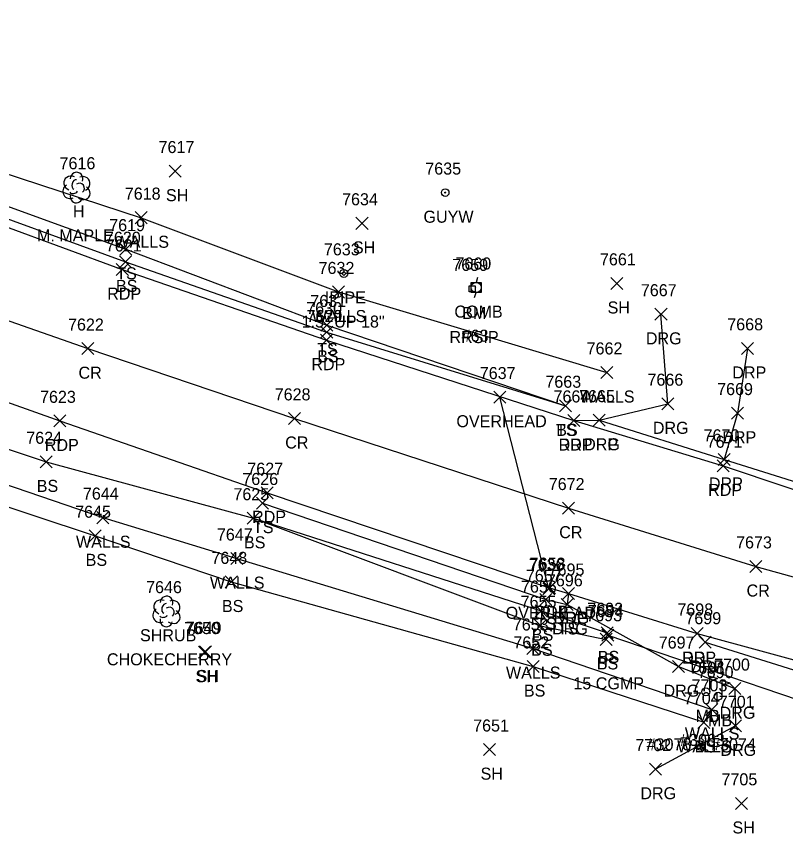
# Model space of a CAD drawing. Extents: x 1611797 to 1633212, y 298978 to 305475.
# Drawn here: x 1625468.9 to 1625596.7, y 304194.8 to 304330.6 of the extents above; entities that cross this region are included whole.
import ezdxf

# ---------------------------------------------------------------- set-up
doc = ezdxf.new("R2010")
doc.units = 0
for name, color, linetype in [('C_A', 7, 'Continuous'), ('C_C', 7, 'Continuous'), ('C_I', 7, 'Continuous'), ('CPBM', 7, 'Continuous'), ('D_A', 7, 'Continuous'), ('D_C', 7, 'Continuous'), ('D_I', 7, 'Continuous'), ('D_TIC', 7, 'Continuous'), ('DCP', 7, 'Continuous'), ('L_A', 7, 'Continuous'), ('L_C', 7, 'Continuous'), ('L_I', 7, 'Continuous'), ('L_TIC', 7, 'Continuous'), ('LELB', 7, 'Continuous'), ('LMB', 7, 'Continuous'), ('LSH', 7, 'Continuous'), ('LTD', 7, 'Continuous'), ('LWS', 7, 'Continuous'), ('M_A', 7, 'Continuous'), ('M_C', 7, 'Continuous'), ('M_I', 7, 'Continuous'), ('MPIP', 7, 'Continuous'), ('P_A', 7, 'Continuous'), ('P_I', 7, 'Continuous'), ('P_TIC', 7, 'Continuous'), ('PET', 7, 'Continuous'), ('PRC', 7, 'Continuous'), ('R_A', 7, 'Continuous'), ('R_I', 7, 'Continuous'), ('R_TIC', 7, 'Continuous'), ('RDG', 7, 'Continuous'), ('RDP', 7, 'Continuous'), ('U_A', 7, 'Continuous'), ('U_C', 7, 'Continuous'), ('U_I', 7, 'Continuous'), ('U_TIC', 7, 'Continuous'), ('UCO', 7, 'Continuous'), ('UP', 7, 'Continuous'), ('UPGW', 7, 'Continuous')]:
    doc.layers.add(name, color=color, linetype=linetype)

msp = doc.modelspace()

# ---------------------------------------------------------------- linework, layer by layer
at = {"layer": 'CPBM'}
for p, q in [((1625544.12, 304284.8), (1625544.12, 304285.8)), ((1625544.12, 304285.8), (1625545.12, 304285.8)), ((1625545.12, 304285.8), (1625545.12, 304284.8)), ((1625545.12, 304284.8), (1625544.12, 304284.8)), ((1625544.63, 304285.3), (1625544.63, 304285.3)), ((1625544.63, 304285.3), (1625544.63, 304285.3))]:
    msp.add_line(p, q, dxfattribs=at)
at = {"layer": 'D_TIC'}
for points in [[(1625566.13, 304226.76), (1625568.13, 304228.76)], [(1625568.13, 304226.76), (1625566.13, 304228.76)]]:
    msp.add_lwpolyline(points, dxfattribs=at)
at = {"layer": 'DCP'}
msp.add_lwpolyline([(1625567.13, 304227.76), (1625616.07, 304211.13)], dxfattribs=at)
at = {"layer": 'L_TIC'}
for points in [[(1625494.24, 304303.88), (1625496.24, 304305.88)], [(1625496.24, 304303.88), (1625494.24, 304305.88)], [(1625488.63, 304296.14), (1625490.63, 304298.14)], [(1625490.63, 304296.14), (1625488.63, 304298.14)], [(1625525.3, 304295.2), (1625527.3, 304297.2)], [(1625527.3, 304295.2), (1625525.3, 304297.2)], [(1625486.05, 304290.9), (1625488.05, 304292.9)], [(1625488.05, 304290.9), (1625486.05, 304292.9)], [(1625485.99, 304288.81), (1625487.99, 304290.81)], [(1625487.99, 304288.81), (1625485.99, 304290.81)], [(1625567.63, 304285.22), (1625569.63, 304287.22)], [(1625569.63, 304285.22), (1625567.63, 304287.22)], [(1625521.4, 304283.79), (1625523.4, 304285.79)], [(1625523.4, 304283.79), (1625521.4, 304285.79)], [(1625519.45, 304278.3), (1625521.45, 304280.3)], [(1625521.45, 304278.3), (1625519.45, 304280.3)], [(1625519.43, 304277.11), (1625521.43, 304279.11)], [(1625521.43, 304277.11), (1625519.43, 304279.11)], [(1625565.98, 304270.42), (1625567.98, 304272.42)], [(1625567.98, 304270.42), (1625565.98, 304272.42)], [(1625559.13, 304264.88), (1625561.13, 304266.88)], [(1625561.13, 304264.88), (1625559.13, 304266.88)], [(1625559.13, 304264.88), (1625561.13, 304266.88)], [(1625561.13, 304264.88), (1625559.13, 304266.88)], [(1625472.82, 304255.57), (1625474.82, 304257.57)], [(1625474.82, 304255.57), (1625472.82, 304257.57)], [(1625508.78, 304248.72), (1625510.78, 304250.72)], [(1625510.78, 304248.72), (1625508.78, 304250.72)], [(1625482.24, 304246.29), (1625484.24, 304248.29)], [(1625484.24, 304246.29), (1625482.24, 304248.29)], [(1625507.25, 304246.19), (1625509.25, 304248.19)], [(1625509.25, 304246.19), (1625507.25, 304248.19)], [(1625507.25, 304246.19), (1625509.25, 304248.19)], [(1625509.25, 304246.19), (1625507.25, 304248.19)], [(1625480.95, 304243.28), (1625482.95, 304245.28)], [(1625482.95, 304243.28), (1625480.95, 304245.28)], [(1625504.5, 304239.49), (1625506.5, 304241.49)], [(1625506.5, 304239.49), (1625504.5, 304241.49)], [(1625503.59, 304235.61), (1625505.59, 304237.61)], [(1625505.59, 304235.61), (1625503.59, 304237.61)], [(1625555.83, 304232.67), (1625557.83, 304234.67)], [(1625557.83, 304232.67), (1625555.83, 304234.67)], [(1625559.39, 304231.88), (1625561.39, 304233.88)], [(1625561.39, 304231.88), (1625559.39, 304233.88)], [(1625555.08, 304230.83), (1625557.08, 304232.83)], [(1625557.08, 304230.83), (1625555.08, 304232.83)], [(1625554.97, 304228.34), (1625556.97, 304230.34)], [(1625556.97, 304228.34), (1625554.97, 304230.34)], [(1625566.04, 304227.15), (1625568.04, 304229.15)], [(1625568.04, 304227.15), (1625566.04, 304229.15)], [(1625565.87, 304226.07), (1625567.87, 304228.07)], [(1625567.87, 304226.07), (1625565.87, 304228.07)], [(1625565.87, 304226.07), (1625567.87, 304228.07)], [(1625567.87, 304226.07), (1625565.87, 304228.07)], [(1625499.15, 304223.94), (1625501.15, 304225.94)], [(1625501.15, 304223.94), (1625499.15, 304225.94)], [(1625499.32, 304223.98), (1625501.32, 304225.98)], [(1625501.32, 304223.98), (1625499.32, 304225.98)], [(1625553.67, 304224.54), (1625555.67, 304226.54)], [(1625555.67, 304224.54), (1625553.67, 304226.54)], [(1625553.75, 304221.56), (1625555.75, 304223.56)], [(1625555.75, 304221.56), (1625553.75, 304223.56)], [(1625583.4, 304214.43), (1625585.4, 304216.43)], [(1625585.4, 304214.43), (1625583.4, 304216.43)], [(1625582.12, 304212.28), (1625584.12, 304214.28)], [(1625584.12, 304212.28), (1625582.12, 304214.28)], [(1625582.12, 304212.28), (1625584.12, 304214.28)], [(1625584.12, 304212.28), (1625582.12, 304214.28)], [(1625546.51, 304207.75), (1625548.51, 304209.75)], [(1625548.51, 304207.75), (1625546.51, 304209.75)], [(1625588.37, 304198.81), (1625590.37, 304200.81)], [(1625590.37, 304198.81), (1625588.37, 304200.81)]]:
    msp.add_lwpolyline(points, dxfattribs=at)
at = {"layer": 'LELB'}
for points in [[(1625205.83, 304390.34), (1625241.01, 304378.62), (1625272.8, 304367.55), (1625280.52, 304367.34), (1625305.96, 304355.18), (1625347.68, 304340.67), (1625378.19, 304330.49), (1625419.64, 304315.29), (1625457.2, 304300.68), (1625486.99, 304289.81), (1625520.43, 304278.11), (1625560.13, 304265.88)], [(1625245.01, 304380.56), (1625273.86, 304369.65), (1625280.52, 304367.34), (1625307.15, 304359.45), (1625347.88, 304342.07), (1625378.96, 304332.13), (1625420.22, 304316.45), (1625457.89, 304302.46), (1625487.05, 304291.9), (1625520.45, 304279.3), (1625560.13, 304265.88)], [(1625259.47, 304329.72), (1625271.94, 304325.17), (1625290.69, 304317.71), (1625333.99, 304306.71), (1625365.1, 304294.82), (1625407.6, 304277.96), (1625444.36, 304266.38), (1625473.82, 304256.57), (1625508.25, 304247.19), (1625556.08, 304231.83), (1625567.04, 304228.15), (1625566.87, 304227.07)], [(1625252.09, 304320.72), (1625281.36, 304310.35), (1625335.23, 304293.15), (1625384.72, 304276.45), (1625439.5, 304258.36), (1625481.95, 304244.28), (1625504.59, 304236.61), (1625554.75, 304222.56), (1625583.12, 304213.28)], [(1625509.78, 304249.72), (1625556.83, 304233.67), (1625560.39, 304232.88)], [(1625508.25, 304247.19), (1625555.97, 304229.34), (1625566.87, 304227.07)]]:
    msp.add_lwpolyline(points, dxfattribs=at)
at = {"layer": 'LMB'}
for p, q in [((1625584.08, 304220.96), (1625585.38, 304220.58)), ((1625584.09, 304218.37), (1625584.09, 304220.96)), ((1625584.09, 304220.06), (1625585.37, 304220.57)), ((1625586.12, 304220.23), (1625587.42, 304219.84)), ((1625586.13, 304217.63), (1625586.13, 304220.23)), ((1625586.13, 304219.33), (1625587.41, 304219.83)), ((1625583.43, 304218.36), (1625583.43, 304218.36)), ((1625585.47, 304217.62), (1625585.47, 304217.62))]:
    msp.add_line(p, q, dxfattribs=at)
for centre in [(1625583.43, 304218.36), (1625585.47, 304217.62)]:
    msp.add_circle(centre, 0.656, dxfattribs=at)
at = {"layer": 'LSH'}
msp.add_line((1625493.79, 304231.75), (1625493.79, 304231.75), dxfattribs=at)
msp.add_line((1625493.79, 304231.75), (1625493.79, 304231.75), dxfattribs=at)
msp.add_arc((1625493.84, 304233.19), 1.05, 335.5272, 180.9563, dxfattribs=at)
for centre, major_axis, ratio, start_param, end_param in [((1625493, 304232.42), (1.21, -0.51), 0.895232, 1.570796, 4.712389), ((1625493.58, 304232.21), (-0.208, -0.792), 0.645439, 3.141593, 6.283185), ((1625494.29, 304231.58), (-0.5, 0.667), 0.989748, 3.141593, 6.283185), ((1625494.83, 304232.33), (-1.14, -0.48), 0.949671, 1.570796, 4.712389), ((1625492.71, 304231.04), (0.58, -1.04), 0.959034, 3.141593, 6.283185), ((1625493.33, 304231), (-0.625, -0.083), 0.423636, 0, 3.141593), ((1625494.79, 304230.92), (-1.09, 0.79), 0.841452, 1.570796, 4.712389), ((1625493.79, 304230.25), (0.26, 1.06), 0.942809, 1.570796, 4.712389)]:
    msp.add_ellipse(centre, major_axis=major_axis, ratio=ratio, start_param=start_param, end_param=end_param, dxfattribs=at)
at = {"layer": 'LTD'}
msp.add_line((1625478.85, 304302.19), (1625478.85, 304302.19), dxfattribs=at)
msp.add_line((1625478.85, 304302.19), (1625478.85, 304302.19), dxfattribs=at)
msp.add_arc((1625478.89, 304303.63), 1.05, 335.5272, 180.9563, dxfattribs=at)
for centre, major_axis, ratio, start_param, end_param in [((1625478.06, 304302.86), (1.21, -0.51), 0.895232, 1.570796, 4.712389), ((1625478.64, 304302.65), (-0.208, -0.792), 0.645439, 3.141593, 6.283185), ((1625479.89, 304302.78), (-1.14, -0.48), 0.949671, 1.570796, 4.712389), ((1625477.76, 304301.49), (0.58, -1.04), 0.959034, 3.141593, 6.283185), ((1625479.35, 304302.03), (-0.5, 0.667), 0.989748, 3.141593, 6.283185), ((1625479.85, 304301.36), (-1.09, 0.79), 0.841452, 1.570796, 4.712389), ((1625478.85, 304300.69), (0.26, 1.06), 0.942809, 1.570796, 4.712389), ((1625478.39, 304301.44), (-0.625, -0.083), 0.423636, 0, 3.141593)]:
    msp.add_ellipse(centre, major_axis=major_axis, ratio=ratio, start_param=start_param, end_param=end_param, dxfattribs=at)
at = {"layer": 'LWS'}
for points in [[(1625138.55, 304425.86), (1625169.92, 304411.74), (1625207.98, 304398.63), (1625239.78, 304387.23), (1625276.12, 304374.23), (1625307.84, 304362.05), (1625349.48, 304347.23), (1625383.14, 304334.51), (1625421.44, 304320.45), (1625459.33, 304307.04), (1625489.63, 304297.14), (1625522.4, 304284.79), (1625566.98, 304271.42)], [(1625253.21, 304322.3), (1625255.92, 304326.25), (1625289.74, 304313.41), (1625332.81, 304300.91), (1625384.83, 304281.4), (1625441.59, 304261.54), (1625483.24, 304247.29), (1625505.5, 304240.49), (1625554.67, 304225.54), (1625584.4, 304215.43), (1625583.12, 304213.28)]]:
    msp.add_lwpolyline(points, dxfattribs=at)
at = {"layer": 'MPIP'}
msp.add_lwpolyline([(1625523.61, 304287.88), (1625523.28, 304288.21), (1625522.94, 304287.88), (1625523.28, 304287.54)], close=True, dxfattribs=at)
msp.add_circle((1625523.28, 304287.88), 0.667, dxfattribs=at)
at = {"layer": 'P_TIC'}
for points in [[(1625485.48, 304287.52), (1625487.48, 304289.52)], [(1625487.48, 304287.52), (1625485.48, 304289.52)], [(1625519.4, 304275.8), (1625521.4, 304277.8)], [(1625521.4, 304275.8), (1625519.4, 304277.8)], [(1625479.77, 304274.38), (1625481.77, 304276.38)], [(1625481.77, 304274.38), (1625479.77, 304276.38)], [(1625475.12, 304262.37), (1625477.12, 304264.37)], [(1625477.12, 304262.37), (1625475.12, 304264.37)], [(1625514.11, 304262.78), (1625516.11, 304264.78)], [(1625516.11, 304262.78), (1625514.11, 304264.78)], [(1625560.48, 304262.44), (1625562.48, 304264.44)], [(1625562.48, 304262.44), (1625560.48, 304264.44)], [(1625585.31, 304254.91), (1625587.31, 304256.91)], [(1625587.31, 304254.91), (1625585.31, 304256.91)], [(1625509.55, 304250.43), (1625511.55, 304252.43)], [(1625511.55, 304250.43), (1625509.55, 304252.43)], [(1625559.63, 304247.88), (1625561.63, 304249.88)], [(1625561.63, 304247.88), (1625559.63, 304249.88)], [(1625590.76, 304238.18), (1625592.76, 304240.18)], [(1625592.76, 304238.18), (1625590.76, 304240.18)], [(1625556.47, 304234.65), (1625558.47, 304236.65)], [(1625558.47, 304234.65), (1625556.47, 304236.65)], [(1625559.62, 304233.67), (1625561.62, 304235.67)], [(1625561.62, 304233.67), (1625559.62, 304235.67)], [(1625581, 304227.03), (1625583, 304229.03)], [(1625583, 304227.03), (1625581, 304229.03)]]:
    msp.add_lwpolyline(points, dxfattribs=at)
at = {"layer": 'PET'}
for points in [[(1624984.5, 304461.2), (1625019.22, 304449.6), (1625053.09, 304437.79), (1625088.64, 304425.67), (1625119.58, 304416.01), (1625145.16, 304407.53), (1625162.83, 304401.91), (1625203.9, 304387.79), (1625240.11, 304375.18), (1625270.8, 304364.7), (1625305.42, 304352.67), (1625347.33, 304338.27), (1625377.45, 304327.63), (1625419.06, 304313.11), (1625456.66, 304299.5), (1625486.48, 304288.52), (1625520.4, 304276.8), (1625561.48, 304263.44), (1625586.31, 304255.91), (1625607.81, 304248.69)], [(1624996.18, 304427.92), (1625031.18, 304416.05), (1625054.11, 304408.39), (1625092.54, 304395.66), (1625128.39, 304383.43), (1625154.43, 304374.87), (1625186.48, 304364.34), (1625228.16, 304349.71), (1625241.38, 304345.3), (1625257.71, 304339.55), (1625294.06, 304327), (1625336.12, 304312.5), (1625367.07, 304301.52), (1625409.49, 304287.06), (1625446.99, 304273.72), (1625476.12, 304263.37), (1625510.55, 304251.43), (1625557.47, 304235.65), (1625560.62, 304234.67), (1625582, 304228.03), (1625604.38, 304221.93)]]:
    msp.add_lwpolyline(points, dxfattribs=at)
at = {"layer": 'PRC'}
msp.add_lwpolyline([(1624974.99, 304449.94), (1625014.51, 304436.37), (1625047.78, 304424.93), (1625083.75, 304412.75), (1625119.62, 304401.19), (1625142.09, 304393.34), (1625157.77, 304388.18), (1625199.46, 304373.62), (1625235.03, 304361.94), (1625264.49, 304351.45), (1625300.09, 304339.34), (1625341.97, 304324.72), (1625371.92, 304313.89), (1625413.56, 304299.21), (1625451.48, 304285.65), (1625480.77, 304275.38), (1625515.11, 304263.78), (1625560.63, 304248.88), (1625591.76, 304239.18), (1625621.07, 304231.02)], dxfattribs=at)
at = {"layer": 'R_TIC'}
for points in [[(1625574.98, 304280.09), (1625576.98, 304282.09)], [(1625576.98, 304280.09), (1625574.98, 304282.09)], [(1625589.34, 304274.42), (1625591.34, 304276.42)], [(1625591.34, 304274.42), (1625589.34, 304276.42)], [(1625576.14, 304265.22), (1625578.14, 304267.22)], [(1625578.14, 304265.22), (1625576.14, 304267.22)], [(1625587.67, 304263.66), (1625589.67, 304265.66)], [(1625589.67, 304263.66), (1625587.67, 304265.66)], [(1625560.48, 304262.44), (1625562.48, 304264.44)], [(1625562.48, 304262.44), (1625560.48, 304264.44)], [(1625564.72, 304262.48), (1625566.72, 304264.48)], [(1625566.72, 304262.48), (1625564.72, 304264.48)], [(1625564.72, 304262.48), (1625566.72, 304264.48)], [(1625566.72, 304262.48), (1625564.72, 304264.48)], [(1625585.46, 304255.97), (1625587.46, 304257.97)], [(1625587.46, 304255.97), (1625585.46, 304257.97)], [(1625585.46, 304255.97), (1625587.46, 304257.97)], [(1625587.46, 304255.97), (1625585.46, 304257.97)], [(1625559.62, 304233.67), (1625561.62, 304235.67)], [(1625561.62, 304233.67), (1625559.62, 304235.67)], [(1625559.39, 304231.88), (1625561.39, 304233.88)], [(1625561.39, 304231.88), (1625559.39, 304233.88)], [(1625581, 304227.03), (1625583, 304229.03)], [(1625583, 304227.03), (1625581, 304229.03)], [(1625582.34, 304225.58), (1625584.34, 304227.58)], [(1625584.34, 304225.58), (1625582.34, 304227.58)], [(1625577.91, 304221.54), (1625579.91, 304223.54)], [(1625579.91, 304221.54), (1625577.91, 304223.54)], [(1625587.23, 304217.88), (1625589.23, 304219.88)], [(1625589.23, 304217.88), (1625587.23, 304219.88)], [(1625587.36, 304211.7), (1625589.36, 304213.7)], [(1625589.36, 304211.7), (1625587.36, 304213.7)], [(1625574.06, 304204.5), (1625576.06, 304206.5)], [(1625576.06, 304204.5), (1625574.06, 304206.5)]]:
    msp.add_lwpolyline(points, dxfattribs=at)
at = {"layer": 'RDG'}
for points in [[(1625565.72, 304263.48), (1625577.14, 304266.22), (1625575.98, 304281.09)], [(1625560.62, 304234.67), (1625560.39, 304232.88), (1625578.91, 304222.54), (1625588.23, 304218.88), (1625588.36, 304212.7), (1625575.06, 304205.5)]]:
    msp.add_lwpolyline(points, dxfattribs=at)
at = {"layer": 'RDP'}
for points in [[(1625590.34, 304275.42), (1625588.67, 304264.66), (1625586.46, 304256.97)], [(1625561.48, 304263.44), (1625565.72, 304263.48), (1625586.46, 304256.97), (1625604.33, 304251.36), (1625607.81, 304248.69)], [(1625582, 304228.03), (1625583.34, 304226.58), (1625603.5, 304220.29), (1625616.83, 304216.26), (1625623.11, 304216.8)]]:
    msp.add_lwpolyline(points, dxfattribs=at)
at = {"layer": 'U_TIC'}
for points in [[(1625548.18, 304266.32), (1625550.18, 304268.32)], [(1625550.18, 304266.32), (1625548.18, 304268.32)], [(1625556.36, 304234.48), (1625558.36, 304236.48)], [(1625558.36, 304234.48), (1625556.36, 304236.48)]]:
    msp.add_lwpolyline(points, dxfattribs=at)
at = {"layer": 'UCO'}
msp.add_lwpolyline([(1625557.36, 304235.48), (1625549.18, 304267.32)], dxfattribs=at)
at = {"layer": 'UP'}
for p, q in [((1625545.52, 304287.19), (1625545.27, 304286.36)), ((1625544.43, 304284.69), (1625544.43, 304286.36)), ((1625544.43, 304286.36), (1625546.1, 304286.36)), ((1625545.27, 304285.53), (1625545.27, 304285.53)), ((1625546.1, 304286.36), (1625546.1, 304284.69)), ((1625546.1, 304284.69), (1625544.43, 304284.69)), ((1625545.02, 304283.86), (1625545.27, 304284.69))]:
    msp.add_line(p, q, dxfattribs=at)
msp.add_circle((1625545.27, 304285.53), 0.833, dxfattribs=at)
at = {"layer": 'UPGW'}
for radius in [0.625, 0.0833]:
    msp.add_circle((1625540.13, 304301.3), radius, dxfattribs=at)

# ---------------------------------------------------------------- texts
at = {"layer": 'C_A'}
msp.add_text('BM', height=2, dxfattribs=at).set_placement((1625542.94, 304280.3))
at = {"layer": 'C_C'}
msp.add_text('RRSIP', height=2, dxfattribs=at).set_placement((1625540.84, 304276.3))
at = {"layer": 'C_I'}
msp.add_text('7659', height=2, dxfattribs=at).set_placement((1625541.31, 304288.3))
at = {"layer": 'D_A'}
msp.add_text('P', height=2, dxfattribs=at).set_placement((1625566.51, 304222.76))
at = {"layer": 'D_C'}
msp.add_text('15 CGMP', height=2, dxfattribs=at).set_placement((1625561.42, 304218.76))
at = {"layer": 'D_I'}
msp.add_text('7694', height=2, dxfattribs=at).set_placement((1625563.82, 304230.76))
at = {"layer": 'L_A'}
for s, p in [('SH', (1625493.73, 304299.88)), ('H', (1625478.28, 304297.19)), ('WALLS', (1625485.17, 304292.14)), ('SH', (1625524.79, 304291.2)), ('TS', (1625485.46, 304286.9)), ('BS', (1625485.43, 304284.81)), ('SH', (1625567.11, 304281.22)), ('WALLS', (1625517.95, 304279.79)), ('TS', (1625518.86, 304274.3)), ('BS', (1625518.87, 304273.11)), ('WALLS', (1625562.52, 304266.42)), ('TS', (1625558.54, 304260.88)), ('BS', (1625558.57, 304260.88)), ('BS', (1625472.26, 304251.57)), ('TS', (1625508.19, 304244.72)), ('WALLS', (1625478.78, 304242.29)), ('BS', (1625506.69, 304242.19)), ('BS', (1625506.69, 304242.19)), ('BS', (1625480.39, 304239.28)), ('WALLS', (1625501.04, 304235.49)), ('BS', (1625503.03, 304231.61)), ('TS', (1625555.24, 304228.67)), ('TS', (1625558.8, 304227.88)), ('SHRUB', (1625489.42, 304226.75)), ('BS', (1625554.52, 304226.83)), ('BS', (1625554.41, 304224.34)), ('BS', (1625565.48, 304223.15)), ('BS', (1625565.31, 304222.07)), ('BS', (1625565.31, 304222.07)), ('SH', (1625498.63, 304219.94)), ('SH', (1625498.81, 304219.98)), ('WALLS', (1625550.22, 304220.54)), ('BS', (1625553.2, 304217.56)), ('MB', (1625581.74, 304213.36)), ('MB', (1625583.78, 304212.62)), ('WALLS', (1625579.94, 304210.43)), ('WALLS', (1625578.67, 304208.28)), ('BS', (1625581.56, 304208.28)), ('SH', (1625546, 304203.75)), ('SH', (1625587.86, 304194.81))]:
    msp.add_text(s, height=2, dxfattribs=at).set_placement(p)
at = {"layer": 'L_C'}
for s, p in [('M. MAPLE', (1625472.3, 304293.19)), ('CHOKECHERRY', (1625483.92, 304222.75)), ('#3078 & #3074', (1625573.6, 304208.62)), ('#3063', (1625579.15, 304209.36))]:
    msp.add_text(s, height=2, dxfattribs=at).set_placement(p)
at = {"layer": 'L_I'}
for s, p in [('7617', (1625492.5, 304307.88)), ('7616', (1625476.05, 304305.19)), ('7618', (1625486.89, 304300.14)), ('7634', (1625522.99, 304299.2)), ('7619', (1625484.3, 304294.9)), ('7620', (1625483.59, 304292.81)), ('7661', (1625565.84, 304289.22)), ('7632', (1625519.09, 304287.79)), ('7631', (1625517.71, 304282.3)), ('7630', (1625517.04, 304281.11)), ('7662', (1625563.62, 304274.42)), ('7663', (1625556.77, 304268.88)), ('7663', (1625556.77, 304268.88)), ('7624', (1625470.52, 304259.57)), ('7626', (1625506.42, 304252.72)), ('7644', (1625479.93, 304250.29)), ('7625', (1625504.94, 304250.19)), ('7625', (1625504.94, 304250.19)), ('7645', (1625478.64, 304247.28)), ('7647', (1625502.19, 304243.49)), ('7648', (1625501.28, 304239.61)), ('7657', (1625553.52, 304236.67)), ('7696', (1625557.03, 304235.88)), ('7646', (1625490.43, 304234.75)), ('7656', (1625552.72, 304234.83)), ('7655', (1625552.66, 304232.34)), ('7692', (1625563.73, 304231.15)), ('7693', (1625563.56, 304230.07)), ('7693', (1625563.56, 304230.07)), ('7650', (1625496.75, 304227.94)), ('7649', (1625497.01, 304227.98)), ('7653', (1625551.36, 304228.54)), ('7652', (1625551.45, 304225.56)), ('7691', (1625580.69, 304221.36)), ('7690', (1625582.08, 304220.62)), ('7703', (1625581.06, 304218.43)), ('7704', (1625579.78, 304216.28)), ('7704', (1625579.78, 304216.28)), ('7651', (1625544.77, 304211.75)), ('7705', (1625586.03, 304202.81))]:
    msp.add_text(s, height=2, dxfattribs=at).set_placement(p)
at = {"layer": 'M_A'}
msp.add_text('IPIPE', height=2, dxfattribs=at).set_placement((1625520.11, 304282.88))
at = {"layer": 'M_C'}
msp.add_text('1.5" UP 18"', height=2, dxfattribs=at).set_placement((1625516.27, 304278.88))
at = {"layer": 'M_I'}
msp.add_text('7633', height=2, dxfattribs=at).set_placement((1625519.97, 304290.88))
at = {"layer": 'P_A'}
for s, p in [('RDP', (1625483.97, 304283.52)), ('RDP', (1625517.89, 304271.8)), ('CR', (1625479.2, 304270.38)), ('RDP', (1625473.6, 304258.37)), ('CR', (1625513.54, 304258.78)), ('RDP', (1625558.96, 304258.44)), ('RDP', (1625583.8, 304250.91)), ('RDP', (1625508.04, 304246.43)), ('CR', (1625559.07, 304243.88)), ('CR', (1625590.2, 304234.18)), ('RDP', (1625554.95, 304230.65)), ('RDP', (1625558.11, 304229.67)), ('RDP', (1625579.49, 304223.03))]:
    msp.add_text(s, height=2, dxfattribs=at).set_placement(p)
at = {"layer": 'P_I'}
for s, p in [('7621', (1625483.74, 304291.52)), ('7629', (1625517.09, 304279.8)), ('7622', (1625477.46, 304278.38)), ('7623', (1625472.81, 304266.37)), ('7628', (1625511.8, 304266.78)), ('7664', (1625558.12, 304266.44)), ('7671', (1625583.57, 304258.91)), ('7627', (1625507.25, 304254.43)), ('7672', (1625557.33, 304251.88)), ('7673', (1625588.46, 304242.18)), ('7658', (1625554.16, 304238.65)), ('7695', (1625557.31, 304237.67)), ('7698', (1625578.7, 304231.03))]:
    msp.add_text(s, height=2, dxfattribs=at).set_placement(p)
at = {"layer": 'R_A'}
for s, p in [('DRG', (1625573.47, 304276.09)), ('DRP', (1625587.83, 304270.42)), ('DRG', (1625574.63, 304261.22)), ('DRP', (1625586.16, 304259.66)), ('DRP', (1625558.96, 304258.44)), ('DRG', (1625563.21, 304258.48)), ('DRP', (1625563.21, 304258.48)), ('DRP', (1625583.94, 304251.97)), ('DRP', (1625583.94, 304251.97)), ('DRG', (1625558.11, 304229.67)), ('DRG', (1625557.88, 304227.88)), ('DRP', (1625579.49, 304223.03)), ('DRP', (1625580.83, 304221.58)), ('DRG', (1625576.4, 304217.54)), ('DRG', (1625585.72, 304213.88)), ('DRG', (1625585.85, 304207.7)), ('DRG', (1625572.55, 304200.5))]:
    msp.add_text(s, height=2, dxfattribs=at).set_placement(p)
at = {"layer": 'R_I'}
for s, p in [('7667', (1625572.63, 304284.09)), ('7668', (1625586.99, 304278.42)), ('7666', (1625573.73, 304269.22)), ('7669', (1625585.31, 304267.66)), ('7664', (1625558.12, 304266.44)), ('7665', (1625562.37, 304266.48)), ('7665', (1625562.37, 304266.48)), ('7670', (1625583.06, 304259.97)), ('7670', (1625583.06, 304259.97)), ('7695', (1625557.31, 304237.67)), ('7696', (1625557.03, 304235.88)), ('7698', (1625578.7, 304231.03)), ('7699', (1625580.03, 304229.58)), ('7697', (1625575.6, 304225.54)), ('7700', (1625584.8, 304221.88)), ('7701', (1625585.59, 304215.7)), ('7702', (1625571.72, 304208.5))]:
    msp.add_text(s, height=2, dxfattribs=at).set_placement(p)
at = {"layer": 'U_A'}
for s, p in [('GUYW', (1625536.52, 304296.3)), ('COMB', (1625541.65, 304280.53)), ('OVERHEAD', (1625541.99, 304262.32)), ('OVERHEAD', (1625550.17, 304230.48))]:
    msp.add_text(s, height=2, dxfattribs=at).set_placement(p)
at = {"layer": 'U_C'}
msp.add_text('#63', height=2, dxfattribs=at).set_placement((1625542.86, 304276.53))
at = {"layer": 'U_I'}
for s, p in [('7635', (1625536.82, 304304.3)), ('7660', (1625541.82, 304288.53)), ('7637', (1625545.87, 304270.32)), ('7636', (1625554, 304238.48))]:
    msp.add_text(s, height=2, dxfattribs=at).set_placement(p)

doc.saveas('drawing.dxf')
